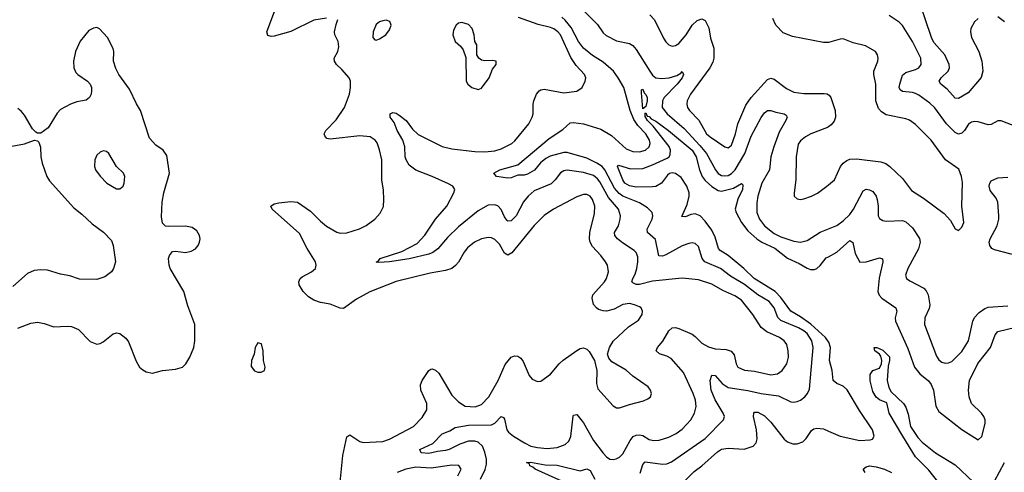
# Model space of a CAD drawing. Header units: inches. Extents: x 1649636 to 1815363, y 506543 to 641975.
# Tile 599 of 656: x 1745082 to 1751069, y 602891 to 605643. Entities that reach past the tile are written whole.
import ezdxf

# ---------------------------------------------------------------- set-up
doc = ezdxf.new("R2010")
doc.units = ezdxf.units.IN
doc.header["$MEASUREMENT"] = 0
doc.layers.add('B7640', color=7, linetype='Continuous')
doc.layers.add('B7650', color=7, linetype='Continuous')

msp = doc.modelspace()

# ---------------------------------------------------------------- linework, layer by layer
at = {"layer": 'B7640', "color": 5}
for points, elevation in [([(1746947.5, 605652.5), (1746870, 605639.2), (1746730, 605571.6), (1746630, 605543.5), (1746610, 605540.5), (1746590, 605547), (1746585.1, 605570), (1746637.8, 605710)], 580), ([(1747030, 602831.3), (1747047.2, 602992.8), (1747070, 603106.8), (1747090, 603118.4), (1747150, 603078.7), (1747170, 603071.7), (1747290, 603078.9), (1747330, 603091.8), (1747475.6, 603170), (1747530, 603223.8), (1747556.4, 603270), (1747556.8, 603310), (1747520.7, 603390), (1747518.2, 603421.8), (1747529.7, 603450), (1747569.8, 603510.2), (1747582.2, 603517.8), (1747590, 603520.3), (1747610, 603512.8), (1747630, 603492.9), (1747710, 603360.8), (1747750, 603318.5), (1747790, 603292.3), (1747850.6, 603289.4), (1747890, 603303.6), (1747934.8, 603350), (1747990.7, 603450), (1748033.3, 603546.7), (1748070, 603591.7), (1748090, 603598.9), (1748110, 603598), (1748130, 603584.4), (1748144.2, 603564.2), (1748178.7, 603478.7), (1748198, 603458), (1748230, 603442), (1748250, 603444.9), (1748310, 603488.2), (1748361.3, 603550), (1748387.3, 603572.7), (1748470, 603632.2), (1748490, 603643.8), (1748510, 603648), (1748530, 603639.1), (1748545.1, 603625.1), (1748577.3, 603570), (1748590.4, 603510.4), (1748588.7, 603430), (1748598, 603398), (1748690, 603294.4), (1748710, 603283.1), (1748730, 603282.6), (1748790, 603304), (1748875.4, 603324.6), (1748902, 603338), (1748917.2, 603350), (1748922.7, 603370), (1748918, 603390), (1748903.7, 603410), (1748810, 603476.4), (1748770, 603510.9), (1748682.9, 603562.9), (1748663.9, 603583.9), (1748656.2, 603610), (1748667.8, 603650), (1748690.9, 603689.1), (1748783.9, 603776.1), (1748844.9, 603815.1), (1748867, 603850), (1748869.5, 603870), (1748860.9, 603890), (1748850, 603897.6), (1748821.2, 603910), (1748790, 603916.5), (1748750, 603911.9), (1748697.4, 603882.6), (1748650, 603870.9), (1748630, 603872), (1748601.7, 603881.7), (1748588.3, 603890), (1748571.3, 603911.3), (1748562.2, 603950), (1748567.6, 603970), (1748637.6, 604050), (1748650.9, 604070), (1748662.7, 604110), (1748655.3, 604150), (1748644.5, 604170), (1748616.1, 604210), (1748564.5, 604264.5), (1748549.8, 604290), (1748545.7, 604310), (1748548.1, 604350), (1748576.2, 604463.8), (1748579.1, 604510), (1748564.8, 604550), (1748550, 604569.8), (1748530, 604579.4), (1748510, 604579.4), (1748470, 604565.8), (1748328.5, 604490), (1748270, 604452.1), (1748210, 604391), (1748074, 604226), (1748050, 604211.8), (1748030, 604223.1), (1747998.8, 604278.8), (1747970, 604307.1), (1747950, 604315.9), (1747930, 604318.2), (1747890, 604309.8), (1747847.6, 604290), (1747804.2, 604255.8), (1747783.8, 604230), (1747750, 604168.5), (1747732.6, 604147.4), (1747709, 604131), (1747670, 604118), (1747578.2, 604101.8), (1747370, 604050.6), (1747210, 603988.1), (1747130, 603942.8), (1747050, 603886.9), (1747030, 603888.3), (1746970, 603913.6), (1746910, 603923.7), (1746870, 603936.7), (1746837.8, 603957.8), (1746805.6, 603990), (1746781.4, 604030), (1746778.1, 604050), (1746787.5, 604070), (1746799.6, 604080.4), (1746855.8, 604110), (1746879.8, 604130), (1746884.8, 604150), (1746879.5, 604170), (1746830, 604251.7), (1746782.8, 604342.8), (1746617, 604490), (1746609.4, 604510), (1746630, 604522.4), (1746658, 604530), (1746730, 604537.3), (1746770, 604532.6), (1746850, 604478.9), (1746910, 604418.4), (1746947.7, 604387.7), (1747010, 604350.2), (1747030, 604345), (1747070, 604346.2), (1747148.9, 604371.1), (1747188.7, 604391.3), (1747240.9, 604430), (1747273.1, 604466.9), (1747293.3, 604506.7), (1747296.9, 604550), (1747294, 604606), (1747284.1, 604670), (1747284.2, 604790), (1747270, 604852.3), (1747254.4, 604894.4), (1747243.5, 604910), (1747211.8, 604930), (1747150, 604937), (1746970, 604917.4), (1746950, 604921.6), (1746936.9, 604936.9), (1746933.6, 604950), (1746944.2, 604970), (1747006.7, 605033.3), (1747056.9, 605110), (1747087.2, 605190), (1747094.2, 605230), (1747094.2, 605270), (1747085.7, 605290), (1747040.9, 605340.9), (1747007.3, 605370), (1746996.2, 605390), (1746994.5, 605410), (1747015.6, 605450), (1747022, 605478), (1747018, 605510), (1746998.9, 605550), (1746995.8, 605570), (1747005.4, 605614.6), (1747016.5, 605643.5)], 580), ([(1747883.1, 602850), (1747912.3, 602907.7), (1747919.4, 602940.6), (1747919.7, 602970), (1747910, 603014), (1747895.8, 603050), (1747870, 603074.9), (1747850, 603080.2), (1747810, 603079.9), (1747757.1, 603062.9), (1747693.2, 603030), (1747670, 603023.5), (1747622.2, 603017.8), (1747570, 603004.3), (1747522.7, 603010), (1747515.6, 603030), (1747593.7, 603066.3), (1747650, 603124.5), (1747696.5, 603143.5), (1747730, 603164), (1747810, 603176.6), (1747950, 603179), (1747970.3, 603189.7), (1748010, 603230.3), (1748023.8, 603223.8), (1748030, 603214), (1748043.9, 603150), (1748054.4, 603134.4), (1748085, 603110), (1748151.3, 603070), (1748190, 603050.1), (1748230, 603041), (1748290, 603034.8), (1748350, 603042.3), (1748399.2, 603060.8), (1748420.8, 603079.2), (1748432.3, 603107.7), (1748447.7, 603232.3), (1748450, 603238.8), (1748470, 603241.6), (1748510, 603191.6), (1748570, 603084.7), (1748630, 603006.7), (1748650, 602984.4), (1748670, 602970.3), (1748690, 602968.2), (1748707.9, 602972.1), (1748730, 602983.1), (1748750, 603003.7), (1748794.8, 603085.2), (1748812.3, 603107.7), (1748830, 603116.8), (1748850, 603119.4), (1748870, 603113.7), (1748910, 603090.2), (1748935.7, 603084.3), (1748970, 603086.5), (1749030, 603103.8), (1749073.4, 603126.6), (1749110, 603154), (1749163.1, 603210), (1749185.7, 603250), (1749194.3, 603290), (1749191.2, 603330), (1749177.5, 603370), (1749117.8, 603497.8), (1749042.5, 603582.5), (1749017.3, 603597.3), (1748971.8, 603611.8), (1748951.5, 603630), (1748959.7, 603650), (1748992.6, 603687.4), (1749030, 603750.3), (1749050, 603768.9), (1749070, 603772.3), (1749090, 603766), (1749170, 603730.2), (1749190, 603717.6), (1749230, 603676.9), (1749270, 603654.3), (1749310, 603642.2), (1749376.9, 603636.9), (1749407.7, 603627.7), (1749425.9, 603605.9), (1749438.2, 603550), (1749449.1, 603530), (1749490, 603512.1), (1749550, 603505.4), (1749650, 603483.2), (1749690, 603490.2), (1749719.2, 603510), (1749746.8, 603550), (1749756.8, 603590), (1749755.3, 603630), (1749747, 603667), (1749729.7, 603690), (1749701.3, 603710), (1749625.2, 603745.2), (1749591.1, 603771.1), (1749539.3, 603850), (1749470, 603937.7), (1749430, 603963.9), (1749357, 603997), (1749290, 604034.5), (1749210, 604061.2), (1749110, 604070.9), (1748930, 604052.9), (1748850, 604033.6), (1748830, 604033.8), (1748810, 604043.5), (1748805, 604050), (1748809.2, 604070), (1748823.5, 604096.5), (1748833.8, 604130), (1748840.8, 604170), (1748840.5, 604200.5), (1748830, 604228), (1748819.2, 604239.2), (1748746.4, 604286.4), (1748716.8, 604310), (1748700.7, 604330), (1748698.5, 604350), (1748722.8, 604390), (1748734, 604430), (1748734.6, 604450), (1748722, 604490), (1748661.4, 604561.5), (1748610, 604656.3), (1748595.3, 604675.3), (1748570, 604695), (1748510, 604713.3), (1748410, 604727.1), (1748390, 604723.5), (1748370, 604712.3), (1748338.6, 604670), (1748314.2, 604645.8), (1748210, 604601.4), (1748172.9, 604570), (1748145.1, 604534.9), (1748100.9, 604450), (1748070, 604420.3), (1748050, 604417.7), (1748043.9, 604423.9), (1748030, 604443.6), (1748010, 604488), (1747990, 604510.9), (1747970, 604517.8), (1747930, 604515), (1747870, 604479.8), (1747750, 604384.2), (1747682.1, 604317.8), (1747625, 604250), (1747593.6, 604226.4), (1747570, 604216.5), (1747450, 604189.3), (1747329.8, 604169.8), (1747265.6, 604165.6), (1747249.4, 604169.4), (1747263.7, 604176.3), (1747274, 604190), (1747405.8, 604234.2), (1747498.5, 604281.5), (1747546.2, 604333.8), (1747609.9, 604430.1), (1747679.9, 604510), (1747722.5, 604590), (1747728.1, 604610), (1747715.3, 604630), (1747690, 604644.9), (1747590, 604690.5), (1747490, 604727.9), (1747450, 604759.1), (1747430.8, 604790), (1747425.3, 604810), (1747422.9, 604870), (1747412.2, 604910), (1747377, 604970), (1747358, 605018), (1747335.1, 605050), (1747334, 605070), (1747350, 605078), (1747370, 605074.6), (1747390, 605063.1), (1747430.7, 605030.7), (1747470, 604977.4), (1747504.8, 604944.8), (1747650, 604872.1), (1747710, 604858.1), (1747850, 604842), (1747910, 604839.2), (1747970, 604845.7), (1748010, 604857.4), (1748073.7, 604890), (1748093, 604907), (1748178.5, 605010), (1748198.7, 605050), (1748203.1, 605070), (1748203.1, 605130), (1748208.4, 605150), (1748224.4, 605190), (1748239.6, 605210), (1748250, 605216.9), (1748270, 605220.8), (1748390, 605199.1), (1748470, 605207.7), (1748501.3, 605230), (1748520.5, 605270), (1748523.6, 605290), (1748515.6, 605310), (1748465, 605365), (1748432.4, 605412.4), (1748370.9, 605550), (1748355, 605570), (1748330, 605588.1), (1748310, 605595.4), (1748234.4, 605614.4), (1748115.5, 605655.5)], 560), ([(1748854.7, 602885.3), (1748870, 602938.4), (1748885, 602955), (1748990, 602939.8), (1749017.3, 602942.7), (1749046, 602954), (1749250, 603095.9), (1749360.7, 603210), (1749368, 603230), (1749360.4, 603250), (1749310, 603330.8), (1749286.7, 603390), (1749281.2, 603450), (1749290, 603482), (1749310, 603479.6), (1749353.8, 603430), (1749390, 603407.3), (1749508.8, 603388.8), (1749589.9, 603370.1), (1749695.3, 603355.3), (1749770, 603318.9), (1749790, 603316.9), (1749810, 603321.5), (1749830, 603329), (1749856.9, 603350), (1749873.1, 603370), (1749883.7, 603396.3), (1749907.4, 603650), (1749899, 603690), (1749870, 603734), (1749853, 603750), (1749818.5, 603770), (1749710, 603813.6), (1749692.2, 603832.2), (1749669.9, 603890), (1749639.2, 603930), (1749569.9, 603969.9), (1749490, 604033.2), (1749403.7, 604083.7), (1749342.8, 604130), (1749248.9, 604170), (1749232.2, 604190), (1749210, 604264.5), (1749190, 604282), (1749170, 604286), (1749150, 604282.7), (1749110, 604267), (1749010, 604213.2), (1748990, 604205.7), (1748967.3, 604207.3), (1748947.1, 604307.1), (1748899.3, 604350), (1748897.3, 604370), (1748927.6, 604430), (1748931.2, 604450), (1748927.6, 604470), (1748898.7, 604498.7), (1748851.1, 604530), (1748750, 604570.7), (1748726.4, 604586.4), (1748698.9, 604618.9), (1748640.1, 604730), (1748622.8, 604750), (1748591.6, 604771.6), (1748530, 604800.1), (1748410, 604836.4), (1748390, 604836), (1748306.9, 604813.1), (1748280.5, 604799.5), (1748247.8, 604772.2), (1748211.3, 604728.7), (1748170, 604703.6), (1748150, 604697.8), (1748110, 604697.2), (1748070, 604682), (1748050, 604680.3), (1747981.2, 604690), (1747964, 604710), (1748001.2, 604730), (1748110, 604760.2), (1748300.4, 604919.6), (1748385, 604975), (1748430, 605015.8), (1748450, 605018), (1748509.1, 605009.1), (1748616.5, 604976.5), (1748679.7, 604939.7), (1748770, 604857.8), (1748810, 604840.8), (1748850, 604839.2), (1748888, 604850), (1748909.8, 604870), (1748914.6, 604890), (1748911.4, 604910), (1748890, 604948.2), (1748840.2, 605000.2), (1748816.7, 605036.7), (1748793.4, 605090), (1748754.6, 605230), (1748721.3, 605290), (1748691.8, 605330), (1748630, 605384.8), (1748565, 605425), (1748510, 605470.5), (1748479.7, 605510), (1748434.6, 605594.6), (1748399.4, 605639.4), (1748378.3, 605658.3)], 540), ([(1748518.5, 605690), (1748594.3, 605614.3), (1748630, 605563.2), (1748647.2, 605547.2), (1748710, 605515.4), (1748790, 605498.2), (1748810, 605486.7), (1748830, 605461.7), (1748912.6, 605330), (1748930, 605306.6), (1748950, 605290.1), (1748985.4, 605285.4), (1749031.3, 605288.7), (1749076.8, 605303.2), (1749102.2, 605317.8), (1749110, 605328), (1749117.6, 605310), (1749110.8, 605290), (1749080.5, 605250), (1749000.8, 605170), (1748990.1, 605149.9), (1748988.6, 605110), (1749018.1, 605070), (1749122.2, 604982.2), (1749217.9, 604877.9), (1749257.3, 604830), (1749313, 604730), (1749330, 604708.6), (1749350, 604696.1), (1749370, 604692.9), (1749390, 604696.6), (1749410, 604707.2), (1749432.5, 604730), (1749491.1, 604828.9), (1749530, 604934.7), (1749590, 605047.4), (1749610, 605076.5), (1749630, 605090.2), (1749650, 605090.2), (1749680, 605080), (1749730.9, 605070.9), (1749742.5, 605062.5), (1749748.9, 605050), (1749741.2, 605030), (1749699.9, 604960.1), (1749666.6, 604870), (1749648.9, 604810), (1749641.5, 604730), (1749594.7, 604650), (1749570.2, 604570.2), (1749563.7, 604530), (1749564.3, 604470), (1749580.2, 604430), (1749610.2, 604390), (1749670, 604342.3), (1749710, 604323.1), (1749790, 604297.3), (1749830, 604291), (1749870, 604299.7), (1749949.3, 604350.7), (1750000, 604371.4)], 540), ([(1748912.7, 605672.7), (1748942.6, 605642.6), (1748997, 605530), (1749010, 605508.2), (1749030, 605490.4), (1749050, 605482.6), (1749070, 605486), (1749090, 605498.7), (1749133.7, 605550), (1749171.1, 605610), (1749201.2, 605638.8), (1749230, 605648.7), (1749250, 605637.6), (1749272.8, 605592.8), (1749282.9, 605530), (1749303.2, 605470), (1749302.9, 605410), (1749296, 605384), (1749278.8, 605350), (1749160.9, 605190), (1749141, 605150), (1749137.7, 605130), (1749142.3, 605110), (1749155, 605090), (1749211.4, 605031.4), (1749258.4, 604950), (1749279.7, 604930), (1749370, 604870.3), (1749390, 604864.7), (1749410, 604879.5), (1749435, 604950), (1749449.5, 605010.5), (1749497.7, 605122.3), (1749529.5, 605170.6), (1749630, 605280.2), (1749650, 605286.5), (1749670, 605281.6), (1749743.7, 605223.7), (1749790, 605203), (1749850, 605193.9), (1749973.7, 605193.7), (1749991.4, 605191.4), (1750000, 605186.1)], 560), ([(1750000, 605505), (1749996.1, 605503.9), (1749970, 605504), (1749781.7, 605541.7), (1749724, 605564), (1749679.1, 605610), (1749662.2, 605650)], 560), ([(1745070, 603767), (1745150, 603798), (1745190, 603804.6), (1745230, 603796.5), (1745290, 603776), (1745370, 603780.3), (1745396.9, 603776.9), (1745439.5, 603759.5), (1745510, 603686), (1745550, 603670.8), (1745570, 603674), (1745590, 603684.9), (1745650, 603733.4), (1745670, 603739.3), (1745690, 603734.9), (1745726.4, 603706.4), (1745744.2, 603684.2), (1745790, 603567.3), (1745810, 603530.7), (1745830, 603513), (1745850, 603502.4), (1745890, 603494), (1745950, 603508.9), (1746030, 603517.7), (1746071.6, 603530), (1746092.6, 603550), (1746115.8, 603590), (1746140.4, 603650), (1746147.1, 603690), (1746146, 603790), (1746103.3, 603903.3), (1746080.5, 603990), (1745996.3, 604130), (1745989.6, 604150.4), (1745987.3, 604190), (1745992.7, 604210), (1746010, 604233.4), (1746030, 604234.9), (1746090, 604227.2), (1746124.4, 604235.6), (1746149.8, 604250.2), (1746166.3, 604270), (1746175.1, 604290), (1746178.5, 604310), (1746175.6, 604330), (1746159, 604359), (1746130, 604379.3), (1746090, 604387.8), (1745984.7, 604384.7), (1745968.2, 604388.2), (1745950, 604405.2), (1745944.4, 604444.4), (1745947.2, 604532.8), (1745957.4, 604590), (1745992, 604710), (1745977, 604817), (1745954, 604850), (1745910, 604879.5), (1745870, 604922.7), (1745816.9, 605090), (1745791, 605131), (1745750, 605221.2), (1745685.2, 605310), (1745665.4, 605345.4), (1745652.3, 605390), (1745654, 605450), (1745650, 605468), (1745615.1, 605535.1), (1745567.3, 605587.3), (1745550, 605595.1), (1745530, 605592), (1745502.5, 605577.5), (1745450, 605512), (1745421.8, 605450), (1745407.8, 605390), (1745411.1, 605351.1), (1745422.8, 605322.8), (1745434.4, 605310), (1745493.4, 605270), (1745510.6, 605250), (1745518, 605230), (1745518, 605210), (1745516.3, 605190), (1745506.8, 605170), (1745485.8, 605154.2), (1745430, 605144.2), (1745390, 605129.6), (1745330, 605097), (1745310, 605075.1), (1745254.8, 604985.2), (1745210, 604952.7), (1745190, 604952.7), (1745179.5, 604959.5), (1745160.4, 604980.4), (1745110, 605062.7), (1745090, 605086), (1745070, 605102.7)], 620), ([(1750000, 603684.5), (1749980.9, 603710), (1749891.9, 603791.9), (1749830, 603835.4), (1749769.9, 603870), (1749710, 603954.3), (1749675.8, 603990), (1749548.8, 604068.8), (1749484.8, 604130), (1749390, 604209.9), (1749340.5, 604240.5), (1749331.3, 604251.3), (1749310, 604320.6), (1749290, 604363.2), (1749250, 604418.4), (1749219.1, 604450), (1749190, 604463.1), (1749162.3, 604457.7), (1749130, 604444.7), (1749107.2, 604447.2), (1749141, 604519), (1749153, 604570), (1749151.7, 604590), (1749138.1, 604630), (1749103.1, 604683.1), (1749070, 604707.6), (1749050, 604712.6), (1749032.7, 604707.3), (1749021.4, 604698.6), (1748984.6, 604650), (1748950, 604628.7), (1748930, 604626.6), (1748830, 604624.1), (1748790, 604632.5), (1748760.9, 604650), (1748748.4, 604670), (1748717, 604750), (1748722.3, 604757.7), (1748796.5, 604736.5), (1748870, 604738.1), (1748930, 604759.6), (1749018.2, 604801.8), (1749031.8, 604810), (1749037.1, 604822.9), (1749038.3, 604850), (1749031.4, 604871.4), (1748934.6, 604994.6), (1748899.8, 605030), (1748886, 605054), (1748886, 605074), (1748890, 605077.3), (1748897, 605057), (1748910, 605053.8), (1748921.2, 605041.2), (1748950, 605025.9), (1749026.8, 604970), (1749170, 604848.7), (1749195.6, 604810), (1749214.5, 604730), (1749230.9, 604690), (1749250, 604664.6), (1749290, 604628.5), (1749330, 604603.6), (1749350, 604600.8), (1749422.4, 604617.6), (1749470, 604646), (1749478.1, 604638.1), (1749477.9, 604610), (1749449, 604551), (1749432, 604490), (1749437.6, 604470), (1749471.5, 604410), (1749510, 604359.8), (1749563.4, 604310), (1749594, 604290), (1749673.4, 604253.4), (1749750, 604192.5), (1749820.7, 604160.7), (1749870, 604132.1), (1749890, 604124.5), (1749915.2, 604124.8), (1749930, 604129.2), (1749950, 604147.6), (1749985.8, 604194.2), (1750000, 604202)], 520), ([(1750000, 604991.6), (1749993.1, 604986.9), (1749891.9, 604948.1), (1749860.4, 604930), (1749830, 604905.6), (1749814.8, 604885.2), (1749802.7, 604810), (1749801.7, 604670), (1749790.6, 604590), (1749790.8, 604570), (1749810, 604554), (1749830, 604550.4), (1749850, 604553.7), (1749897.2, 604570), (1749932.1, 604587.9), (1749990, 604630.5), (1750000, 604639.2)], 560), ([(1745034.4, 604874.4), (1745110, 604888.7), (1745171.1, 604911.1), (1745190, 604906.8), (1745198, 604898), (1745208.7, 604868.7), (1745210.3, 604810), (1745217.8, 604770), (1745246.3, 604690), (1745262.2, 604662.2), (1745410, 604498), (1745460.3, 604460.3), (1745522.1, 604402.1), (1745591.5, 604351.5), (1745640, 604300), (1745649, 604270), (1745663.7, 604170), (1745652.7, 604130), (1745639.1, 604110), (1745599.9, 604080.1), (1745550, 604062.9), (1745446.2, 604066.2), (1745386.2, 604086.2), (1745330, 604096.3), (1745250, 604120.5), (1745210, 604123), (1745170, 604117.4), (1745130, 604099.7), (1745039.7, 604020.3)], 620), ([(1749130, 602843.7), (1749184, 602896), (1749230, 602930.1), (1749324.9, 603015.1), (1749350, 603031.2), (1749390, 603038.2), (1749488, 603032), (1749541.4, 603050), (1749559.5, 603070), (1749565.7, 603094.3), (1749561.5, 603150), (1749543.5, 603230), (1749545.1, 603250), (1749550, 603255.8), (1749570, 603256.5), (1749610, 603235), (1749650, 603195.6), (1749730, 603092.4), (1749750, 603076.5), (1749784, 603064), (1749810, 603063.5), (1749843.8, 603076.2), (1749864.3, 603095.7), (1749895.7, 603144.3), (1749910, 603154.9), (1749930, 603159.7), (1749970, 603154.2), (1750000, 603141)], 520), ([(1748418.8, 602818.8), (1748216.8, 602910), (1748202.5, 602922.5), (1748184, 602930), (1748182, 602942), (1748164, 602950), (1748188.4, 602951.6), (1748276.2, 602936.2), (1748350, 602934.2), (1748490, 602899.8), (1748530, 602911.3), (1748550, 602901.7), (1748579.6, 602850)], 540), ([(1747746.8, 602870), (1747765.4, 602910), (1747751.6, 602931.6), (1747710, 602935), (1747584.7, 602915.3), (1747490, 602921.8), (1747430, 602909.9), (1747377.3, 602890)], 580)]:
    msp.add_lwpolyline(points, dxfattribs=dict(at, elevation=elevation))
for points, elevation in [([(1747310, 605639.3), (1747290, 605636), (1747270, 605629.3), (1747250, 605613.2), (1747230.6, 605570), (1747230, 605534), (1747241, 605521), (1747250, 605518), (1747270, 605526.8), (1747309, 605550), (1747330, 605581), (1747341.2, 605610), (1747332.7, 605632.7)], 580), ([(1747770, 605626), (1747750, 605621.2), (1747736, 605610), (1747720.5, 605579.5), (1747716.3, 605550), (1747730.5, 605510.5), (1747763, 605483), (1747779.1, 605459.1), (1747794, 605414), (1747796, 605270), (1747806, 605250), (1747830.6, 605230.6), (1747870, 605218.8), (1747890, 605226.8), (1747936, 605290), (1747957.2, 605342.8), (1747978, 605370), (1747978, 605390), (1747955.1, 605395.1), (1747910, 605392.7), (1747890, 605397.2), (1747874, 605410), (1747861.2, 605430), (1747862, 605490), (1747849, 605510), (1747845.2, 605550), (1747834, 605590), (1747810, 605613.2)], 580), ([(1748870, 605101.2), (1748862.4, 605197.6), (1748863.2, 605216.8), (1748870, 605221), (1748878, 605198), (1748890, 605187.7), (1748897.3, 605170), (1748898.2, 605150), (1748890, 605116)], 520), ([(1745590, 604846), (1745570, 604838), (1745550, 604819), (1745538, 604790), (1745535.5, 604750), (1745542.4, 604730), (1745570, 604690.7), (1745610.8, 604650), (1745670, 604614.8), (1745690, 604614), (1745710, 604631), (1745717.6, 604650), (1745720.7, 604690), (1745711.8, 604710), (1745669.7, 604749.7), (1745622.7, 604830), (1745610, 604840.9)], 640), ([(1746530, 603677.2), (1746514, 603650), (1746507.7, 603610), (1746490.8, 603570), (1746490, 603534), (1746510, 603507.3), (1746530, 603500.7), (1746550, 603500.7), (1746569.3, 603510.7), (1746573.6, 603530), (1746564.5, 603570), (1746562.9, 603630), (1746551.8, 603671.8)], 620)]:
    msp.add_lwpolyline(points, close=True, dxfattribs=dict(at, elevation=elevation))
at = {"layer": 'B7650', "color": 5}
for points, elevation in [([(1750910.2, 605650), (1750888.2, 605630), (1750865.9, 605590), (1750863.3, 605570), (1750870, 605534), (1750914.1, 605450), (1750931.6, 605390), (1750937.7, 605330), (1750928.1, 605291.9), (1750850, 605198.8), (1750790, 605163.1), (1750770, 605165.1), (1750721.5, 605221.5), (1750684, 605250), (1750672.2, 605270), (1750685.6, 605290), (1750727.1, 605330), (1750734.9, 605350), (1750734.6, 605370), (1750706.6, 605430), (1750642.3, 605502.3), (1750627.9, 605527.9), (1750546.8, 605770)], 520), ([(1751150, 604989.8), (1751050, 605028.7), (1751030, 605028.3), (1750990, 605005.4), (1750970, 605004.4), (1750910, 605022.8), (1750890, 605024.8), (1750870, 605020.9), (1750852.2, 605007.8), (1750827.3, 604970), (1750810, 604953.5), (1750790, 604947.4), (1750770, 604956.2), (1750717.5, 605010), (1750646.1, 605106.1), (1750616.2, 605136.2), (1750550, 605184.6), (1750530, 605194.5), (1750510, 605201), (1750450, 605206.6), (1750436.5, 605216.5), (1750430.7, 605230), (1750433.3, 605250), (1750450, 605305.7), (1750470, 605321.5), (1750530, 605339.7), (1750549.7, 605350), (1750563.1, 605370), (1750562, 605410), (1750510, 605511.2), (1750450, 605608.3), (1750430, 605628.6), (1750368.3, 605668.3)], 540), ([(1751070, 605629.2), (1751030, 605661.3)], 520), ([(1750000, 604639.2), (1750035.6, 604670), (1750072.2, 604750), (1750089.1, 604770.9), (1750112.3, 604787.7), (1750130, 604794.7), (1750170, 604797.6), (1750317.8, 604777.8), (1750348.5, 604768.5), (1750373.4, 604750), (1750450, 604677.6), (1750504.5, 604604.5), (1750577.1, 604557.1), (1750703.7, 604463.7), (1750742.3, 604422.3), (1750770, 604371.3), (1750790, 604361), (1750810, 604381), (1750822, 604410), (1750811.2, 604510), (1750813.9, 604653.9), (1750809.7, 604690), (1750793.5, 604733.5), (1750710.7, 604790.7), (1750625.3, 604910), (1750530, 605006.6), (1750492.4, 605032.4), (1750470, 605041.2), (1750350, 605064.6), (1750321.8, 605081.8), (1750303.1, 605103.1), (1750288.4, 605150), (1750288.7, 605250), (1750276, 605310), (1750276.4, 605330), (1750299.7, 605390), (1750301.3, 605410), (1750298, 605430), (1750285.6, 605450), (1750225.1, 605485.1), (1750150, 605502.3), (1750090, 605526), (1750070, 605525.1), (1750000, 605505)], 560), ([(1750000, 605186.1), (1750003.8, 605183.8), (1750014.4, 605170), (1750041.1, 605090), (1750041.6, 605050), (1750034.4, 605025.6), (1750016.9, 605003.1), (1750000, 604991.6)], 560), ([(1751212.8, 604190), (1751010, 604243), (1750992.7, 604252.7), (1750980.2, 604270), (1750977.5, 604290), (1750983, 604310), (1751025.5, 604390), (1751035.3, 604430), (1751035.6, 604450), (1751030, 604532.7), (1751018.6, 604558.6), (1750983.7, 604603.7), (1750976.5, 604630), (1750980.3, 604650), (1750990, 604663.1), (1751030, 604682.2), (1751090, 604686.4)], 540), ([(1750000, 604371.4), (1750050, 604391.8), (1750090, 604419.3), (1750130, 604458.4), (1750152.8, 604490), (1750210, 604603.1), (1750230, 604612.3), (1750250, 604609.2), (1750270, 604597.7), (1750290, 604570.3), (1750296.6, 604550), (1750302.5, 604510), (1750302, 604450), (1750310, 604434), (1750330, 604421.5), (1750350, 604418), (1750450, 604421.1), (1750470, 604413.8), (1750510, 604377.3), (1750553.4, 604313.4), (1750557.5, 604290), (1750546.6, 604250), (1750483.1, 604130), (1750468.4, 604090), (1750474.9, 604070), (1750494.3, 604054.3), (1750579.6, 604010), (1750594, 603994), (1750606, 603970), (1750616.8, 603910), (1750612.2, 603887.8), (1750586.4, 603830), (1750583.8, 603790), (1750656.7, 603596.7), (1750670, 603575.6), (1750690, 603560.2), (1750710, 603555.2), (1750730, 603556.5), (1750750, 603565.5), (1750810, 603625.2), (1750850.7, 603690), (1750877.5, 603810), (1750888.4, 603831.6), (1750916.6, 603863.4), (1750950, 603887.7), (1750970, 603895.8), (1751090, 603903.2)], 540), ([(1750000, 604202), (1750050.8, 604230), (1750130, 604299.5), (1750147.4, 604287.4), (1750162.2, 604222.2), (1750190, 604167.7), (1750230, 604170.3), (1750310, 604195.6), (1750328.6, 604188.6), (1750331, 604170), (1750308.3, 604071.7), (1750300.5, 603990), (1750308.5, 603968.5), (1750325.3, 603950), (1750410.3, 603890), (1750415.3, 603870), (1750405.5, 603830), (1750406.7, 603810), (1750483.4, 603643.4), (1750522.7, 603530), (1750554.7, 603490), (1750607.2, 603447.2), (1750624.5, 603424.5), (1750638.4, 603390), (1750653.6, 603293.6), (1750670, 603261.3), (1750810, 603150.3), (1750910, 603088), (1750932.1, 603107.9), (1750952.3, 603187.7), (1750951.7, 603210), (1750944.7, 603230), (1750930, 603249.7), (1750869.8, 603309.8), (1750855, 603350), (1750850.6, 603390), (1750856.8, 603450), (1750908.3, 603551.7), (1750984.1, 603650), (1751012.5, 603727.5), (1751030, 603748), (1751190, 603785.7)], 520), ([(1750000, 603141), (1750070.5, 603110), (1750190, 603084.8), (1750252.5, 603087.5), (1750266.7, 603093.3), (1750278.4, 603110), (1750267.8, 603150), (1750187.5, 603267.5), (1750112.8, 603392.8), (1750090, 603414), (1750050, 603431.4), (1750028.4, 603450), (1750021.7, 603510), (1750006.2, 603570), (1750012.3, 603650), (1750001.9, 603681.9), (1750000, 603684.5)], 520), ([(1750670, 602826.7), (1750610, 602904.5), (1750530, 602985.7), (1750453, 603110), (1750368.8, 603250), (1750354, 603314), (1750310, 603332.5), (1750290, 603347.8), (1750270, 603381.2), (1750252.5, 603447.5), (1750253.8, 603486.2), (1750269.6, 603510.4), (1750310, 603524.9), (1750321.6, 603550), (1750323.6, 603570), (1750317.7, 603597.7), (1750309.4, 603610), (1750282, 603630), (1750278, 603650), (1750294.8, 603650), (1750330, 603632.5), (1750370, 603592.1), (1750371.2, 603570), (1750363.4, 603536.6), (1750357.6, 603450), (1750366.5, 603406.5), (1750380.8, 603380.8), (1750455.1, 603310), (1750470, 603286.7), (1750483.7, 603243.7), (1750498.2, 603170), (1750543, 603103), (1750570, 603073.6), (1750651.3, 603010), (1750770, 602935.7), (1750881, 602830)], 480), ([(1751010, 602836.8), (1751070, 602950.7)], 480), ([(1750223, 602890), (1750209.8, 602909.8), (1750230, 602924.7), (1750250, 602929.3), (1750290, 602924.8), (1750341.1, 602910), (1750383.2, 602890)], 480)]:
    msp.add_lwpolyline(points, dxfattribs=dict(at, elevation=elevation))

doc.saveas('drawing.dxf')
